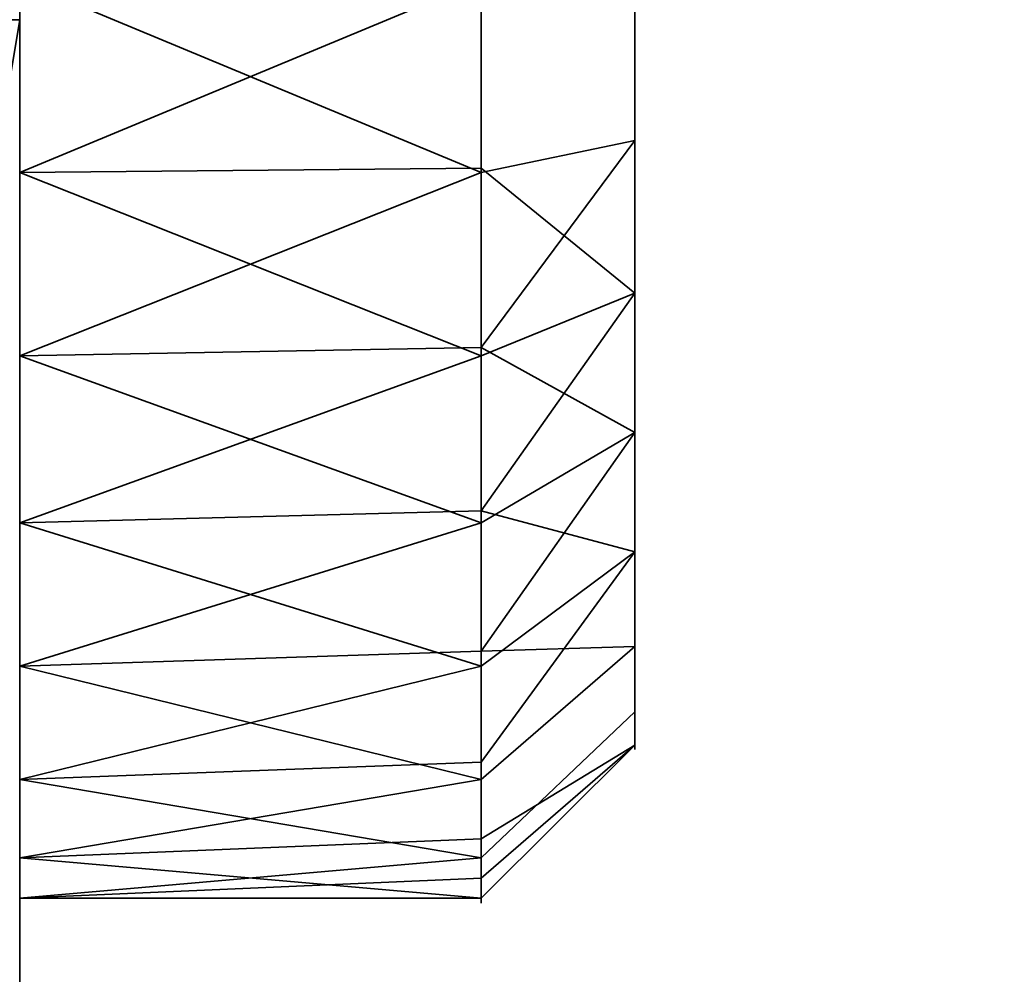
# Model space of a CAD drawing. Header units: millimetres. Extents: x -527 to 5177, y -116 to 161.
# Tile 937 of 1056: x 3449.5 to 3452.7, y -18.73 to -15.63. Entities that reach past the tile are written whole.
import ezdxf

# ---------------------------------------------------------------- set-up
doc = ezdxf.new("R2010")
doc.units = ezdxf.units.MM
doc.layers.add('151', color=7, linetype='Continuous', true_color=0xffffff)

# ---------------------------------------------------------------- blocks, each defined once
blk = doc.blocks.new('UG_SURFACE_214')
at = {"layer": '151', "color": 252, "linetype": 'Continuous', "lineweight": 35}
for points in [[(2520, -9.3, 2075.2499), (2520, -26.22, 2075.2499), (3480, -26.22, 2075.2499), (3480, -9.3, 2075.2499)], [(2521.5001, -9.3, 2073.75), (3478.4999, -9.3, 2073.75), (3478.4999, -26.22, 2073.75), (2521.5001, -26.22, 2073.75)]]:
    blk.add_3dface(points, dxfattribs=at)
blk = doc.blocks.new('UG_SURFACE_217')
at = {"layer": '151', "color": 252, "linetype": 'Continuous', "lineweight": 35}
for points in [[(3447.5, -22, 1766.25), (3449.5001, -22, 1766.25), (3449.5001, -9, 1766.25), (3447.5, -9, 1766.25)], [(3447.5, -9, 1757.25), (3449.5001, -9, 1757.25), (3449.5001, -22, 1757.25), (3447.5, -22, 1757.25)], [(3449.5001, -9, 1766.25), (3449.5001, -22, 1766.25), (3449.5001, -16.1237, 1764.6844), (3449.5001, -14.8763, 1764.6844)], [(3449.5001, -22, 1757.25), (3449.5001, -9, 1757.25), (3449.5001, -15.5, 1758.75), (3449.5001, -16.7202, 1759.0094)], [(3451.4999, -14.4832, 1764.0339), (3451.4999, -15.5, 1764.25), (3451.4999, -16.5168, 1764.0339), (3451.4999, -15.5, 1761.75)], [(3449.5001, -14.8763, 1764.6844), (3449.5001, -16.1237, 1764.6844), (3451, -15.5, 1764.75)], [(3451.4999, -16.0198, 1759.3046), (3451.4999, -15.5, 1759.25), (3451.4999, -14.9802, 1759.3046), (3451.4999, -15.5, 1761.75)], [(3449.4238, -15.373, 1774.1327), (3449.4238, -15.627, 1774.1327), (3449.5001, -15.627, 1773.7499), (3449.5001, -15.373, 1773.7499)], [(3449.4238, -15.627, 1771.3673), (3449.4238, -15.373, 1771.3673), (3449.5001, -15.373, 1771.75), (3449.5001, -15.627, 1771.75)], [(3449.4238, -15.373, 1752.1327), (3449.4238, -15.627, 1752.1327), (3449.5001, -15.627, 1751.75), (3449.5001, -15.373, 1751.75)], [(3449.4238, -15.627, 1749.3674), (3449.4238, -15.373, 1749.3674), (3449.5001, -15.373, 1749.75), (3449.5001, -15.627, 1749.75)], [(3449.5001, -15.373, 1773.7499), (3449.5001, -15.627, 1773.7499), (3449.5001, -15.627, 1771.75), (3449.5001, -15.373, 1771.75)], [(3449.5001, -15.373, 1751.75), (3449.5001, -15.627, 1751.75), (3449.5001, -15.627, 1749.75), (3449.5001, -15.373, 1749.75)], [(3449.5001, -16.1237, 1764.6844), (3451, -16.1101, 1764.6203), (3451, -15.5, 1764.75)], [(3449.5001, -15.5, 1758.75), (3451, -15.5, 1758.75), (3451, -16.1237, 1758.8155)], [(3451, -16.1237, 1758.8155), (3449.5001, -16.7202, 1759.0094), (3449.5001, -15.5, 1758.75)], [(3451.4999, -16.5168, 1764.0339), (3451.4999, -15.5, 1764.25), (3451, -15.5, 1764.75), (3451, -16.1101, 1764.6203)], [(3451.4999, -15.5, 1759.25), (3451.4999, -16.0198, 1759.3046), (3451, -16.1237, 1758.8155), (3451, -15.5, 1758.75)], [(3451.4999, -16.5168, 1764.0339), (3451.4999, -17.3579, 1763.4228), (3451.4999, -17.8776, 1762.5226), (3451.4999, -15.5, 1761.75)], [(3451.4999, -17.8776, 1762.5226), (3451.4999, -17.9863, 1761.4887), (3451.4999, -17.6651, 1760.5), (3451.4999, -15.5, 1761.75)], [(3451.4999, -17.6651, 1760.5), (3451.4999, -16.9695, 1759.7275), (3451.4999, -16.0198, 1759.3046), (3451.4999, -15.5, 1761.75)], [(3449.2836, -16.9212, 1751.75), (3449.5001, -15.627, 1751.75), (3449.4238, -15.627, 1752.1327), (3449.2102, -16.9041, 1752.1327)], [(3449.2102, -16.9041, 1749.3674), (3449.4238, -15.627, 1749.3674), (3449.5001, -15.627, 1749.75), (3449.2836, -16.9212, 1749.75)], [(3449.2102, -16.9041, 1771.3673), (3449.4238, -15.627, 1771.3673), (3449.5001, -15.627, 1771.75), (3449.2836, -16.9212, 1771.75)], [(3449.2836, -16.9212, 1773.7499), (3449.5001, -15.627, 1773.7499), (3449.4238, -15.627, 1774.1327), (3449.2102, -16.9041, 1774.1327)], [(3449.5001, -15.627, 1771.75), (3449.5001, -15.627, 1773.7499), (3449.2836, -16.9212, 1773.7499), (3449.2836, -16.9212, 1771.75)], [(3449.5001, -15.627, 1749.75), (3449.5001, -15.627, 1751.75), (3449.2836, -16.9212, 1751.75), (3449.2836, -16.9212, 1749.75)], [(3451.4999, -16.0198, 1759.3046), (3451.4999, -16.9695, 1759.7275), (3451, -17.2634, 1759.323), (3451, -16.6935, 1759.0692)], [(3451, -16.6935, 1759.0692), (3451, -16.1237, 1758.8155), (3451.4999, -16.0198, 1759.3046)], [(3451, -16.7202, 1764.4906), (3451, -16.1101, 1764.6203), (3449.5001, -16.1237, 1764.6844)], [(3449.5001, -22, 1766.25), (3449.5001, -17.2634, 1764.1771), (3449.5001, -16.1237, 1764.6844)], [(3449.5001, -16.1237, 1764.6844), (3449.5001, -17.2634, 1764.1771), (3451, -16.7202, 1764.4906)], [(3451, -16.1237, 1758.8155), (3451, -16.6935, 1759.0692), (3449.5001, -16.7202, 1759.0094)], [(3451, -16.1101, 1764.6203), (3451, -16.7202, 1764.4906), (3451.4999, -16.5168, 1764.0339)], [(3451.4999, -17.3579, 1763.4228), (3451.4999, -16.5168, 1764.0339), (3451, -16.7202, 1764.4906), (3451, -17.2248, 1764.124)], [(3449.5001, -16.7202, 1759.0094), (3451, -16.6935, 1759.0692), (3451, -17.2634, 1759.323)], [(3449.5001, -22, 1757.25), (3449.5001, -16.7202, 1759.0094), (3449.5001, -17.7294, 1759.7426)], [(3449.5001, -17.2634, 1764.1771), (3451, -17.2248, 1764.124), (3451, -16.7202, 1764.4906)], [(3449.5001, -17.7294, 1759.7426), (3449.5001, -16.7202, 1759.0094), (3451, -17.2634, 1759.323)], [(3451.4999, -16.9695, 1759.7275), (3451.4999, -17.6651, 1760.5), (3451, -18.0981, 1760.25), (3451, -17.6807, 1759.7865)], [(3451, -17.6807, 1759.7865), (3451, -17.2634, 1759.323), (3451.4999, -16.9695, 1759.7275)], [(3451, -17.7294, 1763.7573), (3451, -17.2248, 1764.124), (3449.5001, -17.2634, 1764.1771)], [(3451, -17.2248, 1764.124), (3451, -17.7294, 1763.7573), (3451.4999, -17.3579, 1763.4228)], [(3449.5001, -22, 1766.25), (3449.5001, -18.0981, 1763.25), (3449.5001, -17.2634, 1764.1771)], [(3451, -17.7294, 1763.7573), (3449.5001, -17.2634, 1764.1771), (3449.5001, -18.0981, 1763.25)], [(3451, -17.2634, 1759.323), (3451, -17.6807, 1759.7865), (3449.5001, -17.7294, 1759.7426)], [(3451.4999, -17.3579, 1763.4228), (3451, -17.7294, 1763.7573), (3451, -18.0413, 1763.2172)], [(3451, -18.0413, 1763.2172), (3451, -18.3532, 1762.6771), (3451.4999, -17.8776, 1762.5226), (3451.4999, -17.3579, 1763.4228)], [(3451, -18.2908, 1760.8432), (3451, -18.0981, 1760.25), (3451.4999, -17.6651, 1760.5), (3451.4999, -17.9863, 1761.4887)], [(3449.5001, -17.7294, 1759.7426), (3451, -17.6807, 1759.7865), (3451, -18.0981, 1760.25)], [(3449.5001, -22, 1757.25), (3449.5001, -17.7294, 1759.7426), (3449.5001, -18.3532, 1760.8229)], [(3449.5001, -18.0981, 1763.25), (3451, -18.0413, 1763.2172), (3451, -17.7294, 1763.7573)], [(3449.5001, -18.3532, 1760.8229), (3449.5001, -17.7294, 1759.7426), (3451, -18.0981, 1760.25)], [(3451.4999, -17.9863, 1761.4887), (3451.4999, -17.8776, 1762.5226), (3451, -18.3532, 1762.6771), (3451, -18.4184, 1762.0567)], [(3451.4999, -17.9863, 1761.4887), (3451, -18.4836, 1761.4365), (3451, -18.2908, 1760.8432)], [(3451, -18.4184, 1762.0567), (3451, -18.4836, 1761.4365), (3451.4999, -17.9863, 1761.4887)], [(3451, -18.3532, 1762.6771), (3451, -18.0413, 1763.2172), (3449.5001, -18.0981, 1763.25)], [(3449.5001, -18.4836, 1762.0636), (3449.5001, -18.0981, 1763.25), (3449.5001, -22, 1766.25)], [(3449.5001, -18.0981, 1763.25), (3449.5001, -18.4836, 1762.0636), (3451, -18.3532, 1762.6771)], [(3451, -18.0981, 1760.25), (3451, -18.2908, 1760.8432), (3449.5001, -18.3532, 1760.8229)], [(3449.5001, -18.3532, 1760.8229), (3451, -18.2908, 1760.8432), (3451, -18.4836, 1761.4365)], [(3449.5001, -18.3532, 1760.8229), (3449.5001, -18.4836, 1762.0636), (3449.5001, -22, 1766.25), (3449.5001, -22, 1757.25)], [(3449.5001, -18.4836, 1762.0636), (3451, -18.4184, 1762.0567), (3451, -18.3532, 1762.6771)], [(3449.5001, -18.4836, 1762.0636), (3449.5001, -18.3532, 1760.8229), (3451, -18.4836, 1761.4365)], [(3451, -18.4836, 1761.4365), (3451, -18.4184, 1762.0567), (3449.5001, -18.4836, 1762.0636)]]:
    blk.add_3dface(points, dxfattribs=at)
blk = doc.blocks.new('UG_SURFACE_242')
at = {"layer": '151', "color": 252, "linetype": 'Continuous', "lineweight": 35}
for points in [[(3447.5, -22, 331.25), (3449.5001, -22, 331.25), (3449.5001, -9, 331.25), (3447.5, -9, 331.25)], [(3447.5, -9, 322.25), (3449.5001, -9, 322.25), (3449.5001, -22, 322.25), (3447.5, -22, 322.25)], [(3449.5001, -9, 331.25), (3449.5001, -22, 331.25), (3449.5001, -16.1237, 329.6844), (3449.5001, -14.8763, 329.6844)], [(3449.5001, -22, 322.25), (3449.5001, -9, 322.25), (3449.5001, -15.5, 323.75), (3449.5001, -16.7202, 324.0094)], [(3451.4999, -14.4832, 329.0339), (3451.4999, -15.5, 329.25), (3451.4999, -16.5168, 329.0339), (3451.4999, -15.5, 326.75)], [(3451, -15.5, 329.75), (3449.5001, -14.8763, 329.6844), (3449.5001, -16.1237, 329.6844)], [(3451.4999, -16.0198, 324.3046), (3451.4999, -15.5, 324.25), (3451.4999, -14.9802, 324.3046), (3451.4999, -15.5, 326.75)], [(3449.4238, -15.373, 339.1327), (3449.4238, -15.627, 339.1327), (3449.5001, -15.627, 338.75), (3449.5001, -15.373, 338.75)], [(3449.4238, -15.627, 336.3673), (3449.4238, -15.373, 336.3673), (3449.5001, -15.373, 336.75), (3449.5001, -15.627, 336.75)], [(3449.4238, -15.373, 317.1327), (3449.4238, -15.627, 317.1327), (3449.5001, -15.627, 316.75), (3449.5001, -15.373, 316.75)], [(3449.4238, -15.627, 314.3673), (3449.4238, -15.373, 314.3673), (3449.5001, -15.373, 314.75), (3449.5001, -15.627, 314.75)], [(3449.5001, -15.373, 338.75), (3449.5001, -15.627, 338.75), (3449.5001, -15.627, 336.75), (3449.5001, -15.373, 336.75)], [(3449.5001, -15.373, 316.75), (3449.5001, -15.627, 316.75), (3449.5001, -15.627, 314.75), (3449.5001, -15.373, 314.75)], [(3449.5001, -16.1237, 329.6844), (3451, -16.1101, 329.6203), (3451, -15.5, 329.75)], [(3449.5001, -15.5, 323.75), (3451, -15.5, 323.75), (3451, -16.1237, 323.8156)], [(3451, -16.1237, 323.8156), (3449.5001, -16.7202, 324.0094), (3449.5001, -15.5, 323.75)], [(3451.4999, -16.5168, 329.0339), (3451.4999, -15.5, 329.25), (3451, -15.5, 329.75), (3451, -16.1101, 329.6203)], [(3451.4999, -15.5, 324.25), (3451.4999, -16.0198, 324.3046), (3451, -16.1237, 323.8156), (3451, -15.5, 323.75)], [(3451.4999, -16.5168, 329.0339), (3451.4999, -17.3579, 328.4228), (3451.4999, -17.8776, 327.5225), (3451.4999, -15.5, 326.75)], [(3451.4999, -17.8776, 327.5225), (3451.4999, -17.9863, 326.4887), (3451.4999, -17.6651, 325.5), (3451.4999, -15.5, 326.75)], [(3451.4999, -17.6651, 325.5), (3451.4999, -16.9695, 324.7274), (3451.4999, -16.0198, 324.3046), (3451.4999, -15.5, 326.75)], [(3449.2836, -16.9212, 316.75), (3449.5001, -15.627, 316.75), (3449.4238, -15.627, 317.1327), (3449.2102, -16.9041, 317.1327)], [(3449.2102, -16.9041, 314.3673), (3449.4238, -15.627, 314.3673), (3449.5001, -15.627, 314.75), (3449.2836, -16.9212, 314.75)], [(3449.2102, -16.9041, 336.3673), (3449.4238, -15.627, 336.3673), (3449.5001, -15.627, 336.75), (3449.2836, -16.9212, 336.75)], [(3449.2836, -16.9212, 338.75), (3449.5001, -15.627, 338.75), (3449.4238, -15.627, 339.1327), (3449.2102, -16.9041, 339.1327)], [(3449.5001, -15.627, 336.75), (3449.5001, -15.627, 338.75), (3449.2836, -16.9212, 338.75), (3449.2836, -16.9212, 336.75)], [(3449.5001, -15.627, 314.75), (3449.5001, -15.627, 316.75), (3449.2836, -16.9212, 316.75), (3449.2836, -16.9212, 314.75)], [(3451, -16.6935, 324.0693), (3451, -16.1237, 323.8156), (3451.4999, -16.0198, 324.3046), (3451.4999, -16.9695, 324.7274)], [(3451, -16.7202, 329.4906), (3451, -16.1101, 329.6203), (3449.5001, -16.1237, 329.6844)], [(3449.5001, -22, 331.25), (3449.5001, -17.2634, 329.1771), (3449.5001, -16.1237, 329.6844)], [(3451, -16.7202, 329.4906), (3449.5001, -16.1237, 329.6844), (3449.5001, -17.2634, 329.1771)], [(3451, -16.1237, 323.8156), (3451, -16.6935, 324.0693), (3449.5001, -16.7202, 324.0094)], [(3451, -16.1101, 329.6203), (3451, -16.7202, 329.4906), (3451.4999, -16.5168, 329.0339)], [(3451.4999, -16.5168, 329.0339), (3451, -16.7202, 329.4906), (3451, -17.2248, 329.124)], [(3451, -17.2248, 329.124), (3451, -17.7294, 328.7574), (3451.4999, -17.3579, 328.4228), (3451.4999, -16.5168, 329.0339)], [(3449.5001, -16.7202, 324.0094), (3451, -16.6935, 324.0693), (3451, -17.2634, 324.3229)], [(3451.4999, -16.9695, 324.7274), (3451, -17.2634, 324.3229), (3451, -16.6935, 324.0693)], [(3449.5001, -22, 322.25), (3449.5001, -16.7202, 324.0094), (3449.5001, -17.7294, 324.7426)], [(3449.5001, -17.2634, 329.1771), (3451, -17.2248, 329.124), (3451, -16.7202, 329.4906)], [(3449.5001, -17.7294, 324.7426), (3449.5001, -16.7202, 324.0094), (3451, -17.2634, 324.3229)], [(3451, -17.6807, 324.7865), (3451, -17.2634, 324.3229), (3451.4999, -16.9695, 324.7274), (3451.4999, -17.6651, 325.5)], [(3451, -17.7294, 328.7574), (3451, -17.2248, 329.124), (3449.5001, -17.2634, 329.1771)], [(3449.5001, -18.0981, 328.25), (3449.5001, -17.2634, 329.1771), (3449.5001, -22, 331.25)], [(3449.5001, -17.2634, 329.1771), (3449.5001, -18.0981, 328.25), (3451, -17.7294, 328.7574)], [(3451, -17.2634, 324.3229), (3451, -17.6807, 324.7865), (3449.5001, -17.7294, 324.7426)], [(3451.4999, -17.3579, 328.4228), (3451, -17.7294, 328.7574), (3451, -18.0413, 328.2172)], [(3451, -18.0413, 328.2172), (3451, -18.3532, 327.677), (3451.4999, -17.8776, 327.5225), (3451.4999, -17.3579, 328.4228)], [(3451.4999, -17.6651, 325.5), (3451, -18.0981, 325.25), (3451, -17.6807, 324.7865)], [(3451, -18.2908, 325.8432), (3451, -18.0981, 325.25), (3451.4999, -17.6651, 325.5), (3451.4999, -17.9863, 326.4887)], [(3449.5001, -17.7294, 324.7426), (3451, -17.6807, 324.7865), (3451, -18.0981, 325.25)], [(3449.5001, -17.7294, 324.7426), (3449.5001, -18.3532, 325.8229), (3449.5001, -22, 322.25)], [(3449.5001, -18.0981, 328.25), (3451, -18.0413, 328.2172), (3451, -17.7294, 328.7574)], [(3451, -18.0981, 325.25), (3449.5001, -18.3532, 325.8229), (3449.5001, -17.7294, 324.7426)], [(3451.4999, -17.9863, 326.4887), (3451.4999, -17.8776, 327.5225), (3451, -18.3532, 327.677), (3451, -18.4184, 327.0567)], [(3451.4999, -17.9863, 326.4887), (3451, -18.4836, 326.4364), (3451, -18.2908, 325.8432)], [(3451, -18.4184, 327.0567), (3451, -18.4836, 326.4364), (3451.4999, -17.9863, 326.4887)], [(3451, -18.3532, 327.677), (3451, -18.0413, 328.2172), (3449.5001, -18.0981, 328.25)], [(3449.5001, -22, 331.25), (3449.5001, -18.4836, 327.0636), (3449.5001, -18.0981, 328.25)], [(3449.5001, -18.0981, 328.25), (3449.5001, -18.4836, 327.0636), (3451, -18.3532, 327.677)], [(3451, -18.0981, 325.25), (3451, -18.2908, 325.8432), (3449.5001, -18.3532, 325.8229)], [(3449.5001, -18.3532, 325.8229), (3451, -18.2908, 325.8432), (3451, -18.4836, 326.4364)], [(3449.5001, -22, 331.25), (3449.5001, -22, 322.25), (3449.5001, -18.3532, 325.8229), (3449.5001, -18.4836, 327.0636)], [(3449.5001, -18.4836, 327.0636), (3451, -18.4184, 327.0567), (3451, -18.3532, 327.677)], [(3449.5001, -18.4836, 327.0636), (3449.5001, -18.3532, 325.8229), (3451, -18.4836, 326.4364)], [(3451, -18.4836, 326.4364), (3451, -18.4184, 327.0567), (3449.5001, -18.4836, 327.0636)]]:
    blk.add_3dface(points, dxfattribs=at)
blk = doc.blocks.new('UG_SURFACE_262')
at = {"layer": '151', "color": 252, "linetype": 'Continuous', "lineweight": 35}
for points in [[(3447.5, -22, 1516.25), (3449.5001, -22, 1516.25), (3449.5001, -9, 1516.25), (3447.5, -9, 1516.25)], [(3447.5, -9, 1507.25), (3449.5001, -9, 1507.25), (3449.5001, -22, 1507.25), (3447.5, -22, 1507.25)], [(3449.5001, -9, 1516.25), (3449.5001, -22, 1516.25), (3449.5001, -16.1237, 1514.6844), (3449.5001, -14.8763, 1514.6844)], [(3449.5001, -22, 1507.25), (3449.5001, -9, 1507.25), (3449.5001, -15.5, 1508.75), (3449.5001, -16.7202, 1509.0094)], [(3451.4999, -14.4832, 1514.0339), (3451.4999, -15.5, 1514.25), (3451.4999, -16.5168, 1514.0339), (3451.4999, -15.5, 1511.75)], [(3449.5001, -14.8763, 1514.6844), (3449.5001, -16.1237, 1514.6844), (3451, -15.5, 1514.75)], [(3451.4999, -16.0198, 1509.3046), (3451.4999, -15.5, 1509.25), (3451.4999, -14.9802, 1509.3046), (3451.4999, -15.5, 1511.75)], [(3449.4238, -15.373, 1524.1327), (3449.4238, -15.627, 1524.1327), (3449.5001, -15.627, 1523.7499), (3449.5001, -15.373, 1523.7499)], [(3449.4238, -15.627, 1521.3673), (3449.4238, -15.373, 1521.3673), (3449.5001, -15.373, 1521.75), (3449.5001, -15.627, 1521.75)], [(3449.4238, -15.373, 1502.1327), (3449.4238, -15.627, 1502.1327), (3449.5001, -15.627, 1501.75), (3449.5001, -15.373, 1501.75)], [(3449.4238, -15.627, 1499.3674), (3449.4238, -15.373, 1499.3674), (3449.5001, -15.373, 1499.75), (3449.5001, -15.627, 1499.75)], [(3449.5001, -15.373, 1523.7499), (3449.5001, -15.627, 1523.7499), (3449.5001, -15.627, 1521.75), (3449.5001, -15.373, 1521.75)], [(3449.5001, -15.373, 1501.75), (3449.5001, -15.627, 1501.75), (3449.5001, -15.627, 1499.75), (3449.5001, -15.373, 1499.75)], [(3449.5001, -16.1237, 1514.6844), (3451, -16.1101, 1514.6203), (3451, -15.5, 1514.75)], [(3449.5001, -15.5, 1508.75), (3451, -15.5, 1508.75), (3451, -16.1237, 1508.8155)], [(3451, -16.1237, 1508.8155), (3449.5001, -16.7202, 1509.0094), (3449.5001, -15.5, 1508.75)], [(3451.4999, -16.5168, 1514.0339), (3451.4999, -15.5, 1514.25), (3451, -15.5, 1514.75), (3451, -16.1101, 1514.6203)], [(3451.4999, -15.5, 1509.25), (3451.4999, -16.0198, 1509.3046), (3451, -16.1237, 1508.8155), (3451, -15.5, 1508.75)], [(3451.4999, -16.5168, 1514.0339), (3451.4999, -17.3579, 1513.4228), (3451.4999, -17.8776, 1512.5226), (3451.4999, -15.5, 1511.75)], [(3451.4999, -17.8776, 1512.5226), (3451.4999, -17.9863, 1511.4887), (3451.4999, -17.6651, 1510.5), (3451.4999, -15.5, 1511.75)], [(3451.4999, -17.6651, 1510.5), (3451.4999, -16.9695, 1509.7275), (3451.4999, -16.0198, 1509.3046), (3451.4999, -15.5, 1511.75)], [(3449.2836, -16.9212, 1501.75), (3449.5001, -15.627, 1501.75), (3449.4238, -15.627, 1502.1327), (3449.2102, -16.9041, 1502.1327)], [(3449.2102, -16.9041, 1499.3674), (3449.4238, -15.627, 1499.3674), (3449.5001, -15.627, 1499.75), (3449.2836, -16.9212, 1499.75)], [(3449.2102, -16.9041, 1521.3673), (3449.4238, -15.627, 1521.3673), (3449.5001, -15.627, 1521.75), (3449.2836, -16.9212, 1521.75)], [(3449.2836, -16.9212, 1523.7499), (3449.5001, -15.627, 1523.7499), (3449.4238, -15.627, 1524.1327), (3449.2102, -16.9041, 1524.1327)], [(3449.5001, -15.627, 1521.75), (3449.5001, -15.627, 1523.7499), (3449.2836, -16.9212, 1523.7499), (3449.2836, -16.9212, 1521.75)], [(3449.5001, -15.627, 1499.75), (3449.5001, -15.627, 1501.75), (3449.2836, -16.9212, 1501.75), (3449.2836, -16.9212, 1499.75)], [(3451.4999, -16.0198, 1509.3046), (3451.4999, -16.9695, 1509.7275), (3451, -17.2634, 1509.323), (3451, -16.6935, 1509.0692)], [(3451, -16.6935, 1509.0692), (3451, -16.1237, 1508.8155), (3451.4999, -16.0198, 1509.3046)], [(3451, -16.7202, 1514.4906), (3451, -16.1101, 1514.6203), (3449.5001, -16.1237, 1514.6844)], [(3449.5001, -22, 1516.25), (3449.5001, -17.2634, 1514.1771), (3449.5001, -16.1237, 1514.6844)], [(3449.5001, -16.1237, 1514.6844), (3449.5001, -17.2634, 1514.1771), (3451, -16.7202, 1514.4906)], [(3451, -16.1237, 1508.8155), (3451, -16.6935, 1509.0692), (3449.5001, -16.7202, 1509.0094)], [(3451, -16.1101, 1514.6203), (3451, -16.7202, 1514.4906), (3451.4999, -16.5168, 1514.0339)], [(3451.4999, -17.3579, 1513.4228), (3451.4999, -16.5168, 1514.0339), (3451, -16.7202, 1514.4906), (3451, -17.2248, 1514.124)], [(3449.5001, -16.7202, 1509.0094), (3451, -16.6935, 1509.0692), (3451, -17.2634, 1509.323)], [(3449.5001, -22, 1507.25), (3449.5001, -16.7202, 1509.0094), (3449.5001, -17.7294, 1509.7426)], [(3449.5001, -17.2634, 1514.1771), (3451, -17.2248, 1514.124), (3451, -16.7202, 1514.4906)], [(3451, -17.2634, 1509.323), (3449.5001, -17.7294, 1509.7426), (3449.5001, -16.7202, 1509.0094)], [(3451.4999, -16.9695, 1509.7275), (3451.4999, -17.6651, 1510.5), (3451, -18.0981, 1510.25), (3451, -17.6807, 1509.7865)], [(3451, -17.6807, 1509.7865), (3451, -17.2634, 1509.323), (3451.4999, -16.9695, 1509.7275)], [(3451, -17.7294, 1513.7573), (3451, -17.2248, 1514.124), (3449.5001, -17.2634, 1514.1771)], [(3451, -17.2248, 1514.124), (3451, -17.7294, 1513.7573), (3451.4999, -17.3579, 1513.4228)], [(3449.5001, -22, 1516.25), (3449.5001, -18.0981, 1513.25), (3449.5001, -17.2634, 1514.1771)], [(3451, -17.7294, 1513.7573), (3449.5001, -17.2634, 1514.1771), (3449.5001, -18.0981, 1513.25)], [(3451, -17.2634, 1509.323), (3451, -17.6807, 1509.7865), (3449.5001, -17.7294, 1509.7426)], [(3451.4999, -17.3579, 1513.4228), (3451, -17.7294, 1513.7573), (3451, -18.0413, 1513.2172)], [(3451, -18.0413, 1513.2172), (3451, -18.3532, 1512.6771), (3451.4999, -17.8776, 1512.5226), (3451.4999, -17.3579, 1513.4228)], [(3451, -18.2908, 1510.8432), (3451, -18.0981, 1510.25), (3451.4999, -17.6651, 1510.5), (3451.4999, -17.9863, 1511.4887)], [(3449.5001, -17.7294, 1509.7426), (3451, -17.6807, 1509.7865), (3451, -18.0981, 1510.25)], [(3449.5001, -22, 1507.25), (3449.5001, -17.7294, 1509.7426), (3449.5001, -18.3532, 1510.8229)], [(3449.5001, -18.0981, 1513.25), (3451, -18.0413, 1513.2172), (3451, -17.7294, 1513.7573)], [(3449.5001, -18.3532, 1510.8229), (3449.5001, -17.7294, 1509.7426), (3451, -18.0981, 1510.25)], [(3451.4999, -17.9863, 1511.4887), (3451.4999, -17.8776, 1512.5226), (3451, -18.3532, 1512.6771), (3451, -18.4184, 1512.0567)], [(3451.4999, -17.9863, 1511.4887), (3451, -18.4836, 1511.4365), (3451, -18.2908, 1510.8432)], [(3451, -18.4184, 1512.0567), (3451, -18.4836, 1511.4365), (3451.4999, -17.9863, 1511.4887)], [(3451, -18.3532, 1512.6771), (3451, -18.0413, 1513.2172), (3449.5001, -18.0981, 1513.25)], [(3449.5001, -18.4836, 1512.0636), (3449.5001, -18.0981, 1513.25), (3449.5001, -22, 1516.25)], [(3449.5001, -18.0981, 1513.25), (3449.5001, -18.4836, 1512.0636), (3451, -18.3532, 1512.6771)], [(3451, -18.0981, 1510.25), (3451, -18.2908, 1510.8432), (3449.5001, -18.3532, 1510.8229)], [(3449.5001, -18.3532, 1510.8229), (3451, -18.2908, 1510.8432), (3451, -18.4836, 1511.4365)], [(3449.5001, -18.3532, 1510.8229), (3449.5001, -18.4836, 1512.0636), (3449.5001, -22, 1516.25), (3449.5001, -22, 1507.25)], [(3449.5001, -18.4836, 1512.0636), (3451, -18.4184, 1512.0567), (3451, -18.3532, 1512.6771)], [(3449.5001, -18.4836, 1512.0636), (3449.5001, -18.3532, 1510.8229), (3451, -18.4836, 1511.4365)], [(3451, -18.4836, 1511.4365), (3451, -18.4184, 1512.0567), (3449.5001, -18.4836, 1512.0636)]]:
    blk.add_3dface(points, dxfattribs=at)

msp = doc.modelspace()

# ---------------------------------------------------------------- linework, layer by layer
at = {"layer": '151', "color": 251, "linetype": 'Continuous', "lineweight": -3, "true_color": 0x636466, "extrusion": (-1, 0, 0)}
for centre in [(15.5, 1761.75, -3451), (15.5, 326.75, -3451), (15.5, 1511.75, -3451)]:
    msp.add_circle(centre, 3, dxfattribs=at)
at = {"layer": '151', "color": 251, "linetype": 'Continuous', "lineweight": -3, "true_color": 0x636466, "extrusion": (1, 0, 0)}
for centre in [(-15.5, 1761.75, 3451.5), (-15.5, 326.75, 3451.5), (-15.5, 1511.75, 3451.5)]:
    msp.add_circle(centre, 2.5, dxfattribs=at)

# ---------------------------------------------------------------- block references
at = {"layer": '151', "color": 251, "linetype": 'Continuous', "lineweight": -3, "true_color": 0x636466}
for name in ['UG_SURFACE_214', 'UG_SURFACE_217', 'UG_SURFACE_242', 'UG_SURFACE_262']:
    msp.add_blockref(name, (0, 0), dxfattribs=at)

doc.saveas('drawing.dxf')
